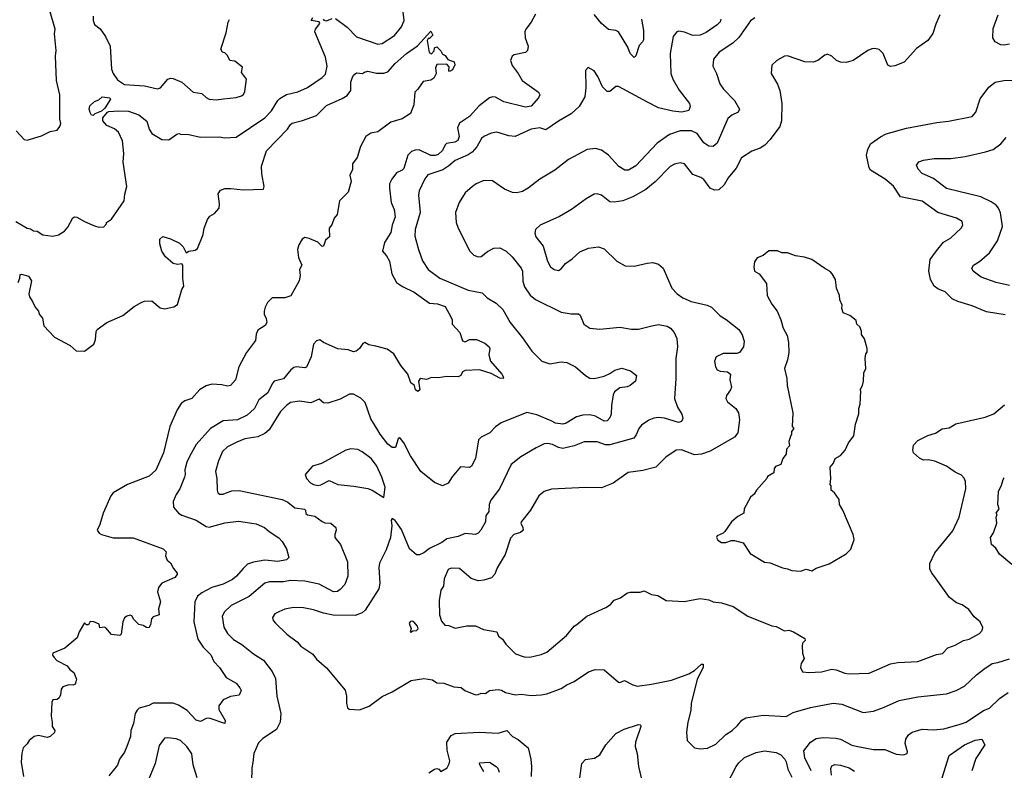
# Model space of a CAD drawing. Extents: x 1678431 to 1860718, y 384618 to 522882.
# Tile 413 of 473: x 1798633 to 1805509, y 464848 to 470091. Entities that reach past the tile are written whole.
import ezdxf

# ---------------------------------------------------------------- set-up
doc = ezdxf.new("R2010")
doc.units = 0

msp = doc.modelspace()

# ---------------------------------------------------------------- linework, layer by layer
at = {"layer": '0CON10XD'}
for points in [[(1798608.8, 469315), (1798665, 469253.3), (1798685, 469250), (1798785, 469278.8), (1798845, 469310), (1798895, 469320), (1798913.3, 469345), (1798920, 469365), (1798913.3, 469395), (1798912.2, 469565), (1798890.5, 469665), (1798882.2, 469835), (1798886.9, 469875), (1798876.9, 469993.1), (1798880, 470025), (1798846, 470145)], [(1800838, 470098), (1800918.8, 470038.8), (1800985, 469971.9), (1801135, 469920), (1801165, 469925.6), (1801249.6, 469980.4), (1801300.2, 470039.8), (1801317.3, 470085), (1801306.4, 470185)], [(1798605, 468680), (1798685, 468633.8), (1798708.8, 468628.8), (1798730, 468615), (1798755, 468612.5), (1798795, 468587.5), (1798865, 468578.8), (1798905, 468588.8), (1798945.8, 468614.2), (1798968.3, 468641.7), (1799003, 468707), (1799015, 468714), (1799032.5, 468712.5), (1799085, 468680), (1799155, 468650), (1799185, 468642), (1799220, 468645), (1799240, 468665), (1799240, 468675), (1799275, 468697.5), (1799362.5, 468825), (1799367, 468873), (1799380.6, 468925), (1799354.4, 469095), (1799360.5, 469155), (1799350.5, 469245), (1799322.9, 469305), (1799295, 469327.8), (1799241.1, 469351.1), (1799213.6, 469385), (1799213.9, 469405), (1799245.5, 469445), (1799255, 469450.2), (1799324.6, 469454.6), (1799391.7, 469451.7), (1799465.5, 469425.5), (1799521.7, 469381.7), (1799538.1, 469325), (1799556, 469295), (1799625, 469252.9), (1799675, 469250.8), (1799729.3, 469290.7), (1799744, 469296), (1799755, 469292), (1799815, 469289.2), (1799895, 469270.8), (1800025, 469271.9), (1800065, 469265.7), (1800145, 469270), (1800344.5, 469405), (1800391.5, 469455), (1800435, 469527.1), (1800449.2, 469540.8), (1800495, 469567.9), (1800575, 469587.9), (1800642.3, 469617.7), (1800745, 469685.8), (1800768.9, 469711.1), (1800780.9, 469765), (1800768.7, 469828.7), (1800694.6, 470005), (1800698.9, 470025), (1800729.8, 470065), (1800725.2, 470075.2), (1800668.8, 470085), (1800678.9, 470105)], [(1799146.4, 470116.4), (1799146.7, 470085), (1799155, 470057.5), (1799195, 470027.5), (1799233.1, 469973.1), (1799264.2, 469905), (1799272.9, 469745), (1799285, 469713.8), (1799315, 469670), (1799365, 469638.6), (1799505, 469629.4), (1799595, 469608), (1799616.7, 469615), (1799666.7, 469675), (1799685, 469682.5), (1799705, 469680.8), (1799765.5, 469655.5), (1799845, 469584.2), (1799905, 469574.4), (1799935, 469546.5), (1799955, 469536.4), (1800005, 469531.2), (1800057.1, 469537.1), (1800145, 469548), (1800181.7, 469558.3), (1800195, 469567.5), (1800205, 469590), (1800216.7, 469675), (1800183, 469723), (1800188.3, 469758.3), (1800135, 469800), (1800100, 469805), (1800085, 469840), (1800065, 469860), (1800050, 469865), (1800037.5, 469885), (1800075, 470000), (1800087.7, 470072.3), (1800097.7, 470092.3)], [(1803767, 470103), (1803736.6, 470083.4), (1803655, 469965.7), (1803613.8, 469926.2), (1803518, 469865), (1803478, 469815), (1803472.5, 469765), (1803499.2, 469715), (1803521.7, 469641.7), (1803548, 469605), (1803625.4, 469525.4), (1803660.8, 469465), (1803650, 469445), (1803606.2, 469425), (1803579.3, 469400.7), (1803505, 469228), (1803475, 469204.2), (1803445, 469206.9), (1803411.1, 469231.1), (1803364.4, 469295), (1803325, 469315.4), (1803245, 469315.4), (1803171.5, 469288.5), (1803085, 469229.2), (1802935, 469070), (1802885, 469038.6), (1802859.1, 469039.1), (1802816, 469065), (1802744.6, 469144.6), (1802695, 469179.4), (1802655, 469190.6), (1802595, 469184.3), (1802466, 469115), (1802370.6, 469039.4), (1802265, 468977.5), (1802185, 468914), (1802145, 468890.8), (1802105, 468881.4), (1802074.4, 468884.4), (1802017.9, 468907.9), (1801935, 468965.8), (1801875, 468967.1), (1801820, 468945), (1801795, 468926.2), (1801745, 468881.2), (1801701.2, 468815), (1801677.5, 468745), (1801680, 468675), (1801694, 468635), (1801776, 468475), (1801805, 468446), (1801835, 468434), (1801855, 468437.5), (1801899.1, 468470.9), (1801945, 468495.7), (1801985, 468496.9), (1802031.2, 468475), (1802072, 468435), (1802135.5, 468355.5), (1802143.3, 468335), (1802145.5, 468265.5), (1802158.9, 468225), (1802197.2, 468167.2), (1802235, 468135.7), (1802415, 468047.5), (1802485, 468036), (1802535.9, 468035.9), (1802545.9, 468025.9), (1802573.6, 467963.6), (1802615.7, 467935.7), (1802685, 467929.2), (1802825, 467942), (1802905, 467930), (1802955, 467930), (1803046.7, 467953.3), (1803095, 467961.4), (1803155, 467950), (1803178, 467935), (1803204, 467905), (1803222, 467865), (1803225.7, 467805.7), (1803214.5, 467725), (1803215.6, 467585), (1803205.6, 467445), (1803227.1, 467385), (1803256, 467335), (1803263.3, 467305), (1803255.9, 467284.1), (1803233.9, 467276.1), (1803135, 467307.3), (1803095, 467312.5), (1803062, 467308), (1803026.6, 467293.4), (1802975, 467258.8), (1802955.8, 467235), (1802938.9, 467191.1), (1802921.5, 467168.5), (1802755, 467120.4), (1802725, 467121.8), (1802665, 467142.9), (1802575, 467141.5), (1802505.3, 467114.7), (1802425, 467096.4), (1802395, 467101.5), (1802352.8, 467122.8), (1802320.3, 467130.3), (1802295, 467127.8), (1802239.8, 467100.2), (1802133, 467037), (1802065, 466984), (1801983.1, 466815), (1801922.2, 466735), (1801911.5, 466705), (1801909.4, 466655), (1801888.6, 466625), (1801885, 466582.5), (1801854.4, 466525.6), (1801835, 466504.2), (1801815, 466494.2), (1801745, 466502), (1801695, 466480.8), (1801615.6, 466464.4), (1801580.6, 466439.4), (1801495, 466396.7), (1801455, 466367.1), (1801425, 466353.8), (1801405, 466353.3), (1801355, 466394.2), (1801299.2, 466529.2), (1801255, 466593.8), (1801235, 466606.7), (1801226.7, 466595), (1801230.8, 466555), (1801222.5, 466475), (1801191.1, 466388.9), (1801145.6, 466294.4), (1801141.9, 466265), (1801147.8, 466155), (1801141.1, 466115), (1801044.6, 465965.4), (1801025, 465948.9), (1800975, 465928.2), (1800822.6, 465932.6), (1800755, 465945.6), (1800685, 465968.9), (1800615, 465982.2), (1800545, 465985.6), (1800485.6, 465974.4), (1800442.5, 465955), (1800415, 465940), (1800398.8, 465915), (1800403.8, 465895), (1800420, 465875), (1800498.6, 465798.6), (1800570, 465745), (1800595.7, 465715.7), (1800679.5, 465659.5), (1800706.2, 465625), (1800775, 465563.3), (1800905, 465407.5), (1800916, 465365), (1800915.8, 465315.8)], [(1800751.9, 470095), (1800757.1, 470087.1), (1800775, 470083.9), (1800815, 470098.2)], [(1802235, 470130), (1802205.7, 470074.3), (1802166.9, 470025), (1802160.5, 470005), (1802162.7, 469965), (1802183.9, 469905), (1802179.6, 469875), (1802165, 469862.1), (1802085.6, 469844.4), (1802072, 469835), (1802060.8, 469805), (1802071.7, 469771.7), (1802115, 469715.8), (1802141.9, 469665), (1802257.1, 469585), (1802265.6, 469565), (1802255.6, 469545), (1802205, 469486.9), (1802165, 469480), (1802015, 469516.6), (1801955, 469549.1), (1801935, 469551.5), (1801915, 469544.5), (1801840.8, 469489.1), (1801775, 469415.5), (1801705, 469368.1), (1801690.8, 469335), (1801700.9, 469275), (1801693.7, 469246.4), (1801671.2, 469235), (1801613.5, 469226.5), (1801603.1, 469216.9), (1801585, 469176.2), (1801555, 469149.5), (1801535, 469142.7), (1801505, 469142.9), (1801422.4, 469182.4), (1801395, 469180), (1801370.2, 469169.8), (1801344.4, 469145), (1801315, 469051.9), (1801305, 469040.5), (1801265, 469021.9), (1801232.8, 468977.2), (1801216.5, 468945), (1801215.5, 468914.5), (1801226.5, 468815), (1801248.2, 468765), (1801255.9, 468714.1), (1801234.1, 468655.9), (1801225.2, 468604.8), (1801179.4, 468535), (1801167.5, 468475), (1801195, 468442.5), (1801215.6, 468405), (1801231.9, 468315), (1801265.4, 468255.4), (1801307, 468227), (1801387.8, 468187.8), (1801495, 468111.1), (1801550, 468105), (1801605, 468087.1), (1801644, 468015)], [(1803529.5, 470095), (1803524.4, 470075), (1803505, 470055.6), (1803427.6, 470002.4), (1803385, 469983.8), (1803335, 469980.8), (1803275, 470003.5), (1803235, 470011.4), (1803222, 470005), (1803197.6, 469972.4), (1803175.7, 469855.7), (1803179.2, 469715), (1803194.4, 469675), (1803238.3, 469598.3), (1803310, 469505), (1803314.3, 469485), (1803305, 469456.7), (1803256.1, 469443.9), (1803195, 469450.7), (1803095, 469474.6), (1803017.1, 469515), (1802815, 469624.2), (1802795, 469623.8), (1802755, 469590), (1802735, 469590), (1802702.7, 469622.7), (1802671.2, 469695), (1802645, 469733.3), (1802603.6, 469756.4), (1802583.3, 469735), (1802586.2, 469615), (1802578.8, 469551.2), (1802541.2, 469485), (1802485, 469432.5), (1802395, 469381.4), (1802307.6, 469322.4), (1802265, 469334.3), (1802205, 469325.7), (1802094.1, 469275.9), (1802048.8, 469278.8), (1801965, 469306.2), (1801925, 469298.8), (1801875, 469275.8), (1801859.1, 469260.9), (1801826.5, 469203.5), (1801793.3, 469165), (1801764.3, 469145.7), (1801675, 469107.9), (1801629.2, 469070.8), (1801588.3, 469041.7), (1801483.3, 469006.7), (1801461.7, 468978.3), (1801422.5, 468895), (1801418.5, 468865), (1801429.2, 468745), (1801395.5, 468625), (1801392.1, 468577.9), (1801416.9, 468485), (1801446.4, 468406.4), (1801486.2, 468346.2), (1801568, 468285), (1801765, 468200.9), (1801862.9, 468182.9), (1801897.6, 468147.6), (1801960.3, 468110.3), (1802006.3, 468066.3), (1802057.1, 467975), (1802145, 467869.2), (1802210.6, 467775), (1802278.8, 467705), (1802335, 467688.1), (1802415, 467701.4), (1802455, 467697.1), (1802515, 467666), (1802584.6, 467604.6), (1802615, 467586.9), (1802645, 467585.6), (1802715, 467601.9), (1802755, 467618.6), (1802788.3, 467641.7), (1802837.7, 467657.7), (1802897.7, 467637.7), (1802940, 467605), (1802933.8, 467565), (1802896.7, 467535), (1802874.2, 467525.8), (1802825, 467520), (1802787.6, 467492.4), (1802778.6, 467471.4), (1802766.8, 467395), (1802764.4, 467335), (1802755, 467310), (1802735, 467289.2), (1802715, 467286.9), (1802655, 467321.2), (1802615, 467330.5), (1802565, 467327.5), (1802522.6, 467317.4), (1802448.2, 467271.8), (1802425, 467266.2), (1802375, 467273.4), (1802345, 467289.5)], [(1805058, 470125), (1805030.3, 470059.7), (1805009.2, 469995), (1804974, 469945), (1804895, 469890), (1804808.8, 469795), (1804745, 469767.5), (1804714.1, 469764.1), (1804695, 469773.3), (1804662, 469855), (1804635, 469882.5), (1804605, 469890), (1804585, 469888), (1804556.7, 469875), (1804453.3, 469805), (1804405, 469791.2), (1804365, 469794), (1804337.5, 469805), (1804305, 469836.7), (1804275, 469850), (1804255, 469843.8), (1804206.2, 469805), (1804174.4, 469794.4), (1804115, 469795.7), (1803995, 469839.2), (1803975, 469836), (1803920, 469805), (1803886.1, 469773.9), (1803882, 469715), (1803925, 469640), (1803941.9, 469595), (1803955.8, 469505), (1803954.2, 469385), (1803942, 469345), (1803875, 469254.2), (1803836.3, 469213.7), (1803805, 469192.5), (1803746.6, 469173.4), (1803674.2, 469125), (1803636, 469054), (1803580, 468985), (1803553.6, 468936.4), (1803515, 468903.1), (1803485, 468901.1), (1803454.6, 468914.6), (1803411.2, 468975), (1803389.1, 468989.1), (1803335, 469008.6), (1803275, 469084), (1803245, 469090.8), (1803205, 469082.2), (1803175, 469064.4), (1803071.7, 468958.3), (1803005, 468904.4), (1802915, 468854.5), (1802845, 468825.5), (1802785, 468815.6), (1802755, 468819.4), (1802695, 468864), (1802665, 468873.8), (1802645, 468871.2), (1802589.7, 468840.3), (1802485.5, 468764.5), (1802403.4, 468716.6), (1802266.7, 468655), (1802234.4, 468625.6), (1802230.9, 468599.1), (1802236.7, 468575), (1802288.7, 468508.7), (1802318.6, 468405), (1802340.8, 468365), (1802365, 468346.9), (1802395, 468340), (1802415, 468351.4), (1802445, 468388.8), (1802490.3, 468419.7), (1802545, 468469.2), (1802605, 468494.2), (1802675, 468503.8), (1802715, 468491.2), (1802803.8, 468405), (1802861.7, 468371.7), (1802925, 468369.2), (1803015, 468390.8), (1803055, 468394), (1803094.2, 468384.2), (1803126, 468355), (1803187.5, 468215), (1803224, 468175), (1803265, 468147.8)], [(1802975.7, 470095), (1802989.2, 470015), (1802989.3, 469950.7), (1802982.5, 469935), (1802958.8, 469911.2), (1802935, 469837.5), (1802925, 469827.5), (1802897.1, 469855), (1802879.1, 469899.1), (1802815, 470006), (1802795.7, 470015.7), (1802745, 470022.2), (1802695, 470064.3), (1802645, 470127.1)], [(1805545, 469920.8), (1805505, 469913.3), (1805485, 469916), (1805446.2, 469935), (1805429.2, 469965), (1805431.3, 470028.7), (1805465.6, 470125)], [(1798621.9, 468255), (1798633.8, 468285), (1798635, 468310), (1798645, 468312.5), (1798695, 468298.8), (1798715, 468267.5), (1798695.5, 468175), (1798700.5, 468155), (1798723.2, 468123.2), (1798741.9, 468081.9), (1798764, 468055), (1798768.8, 468035), (1798791.2, 468005), (1798801.7, 467951.7), (1798875, 467872.5), (1798985, 467814), (1799027, 467777), (1799085, 467775.8), (1799150, 467825), (1799163.1, 467855), (1799166.8, 467913.2), (1799173.8, 467926.2), (1799242.5, 467975), (1799354, 468025), (1799432.4, 468087.6), (1799485, 468118.5), (1799505.6, 468125.6), (1799555, 468126.9), (1799615, 468078.6), (1799645, 468071.9), (1799710, 468085), (1799735, 468102), (1799765, 468206.7), (1799779.5, 468230.5), (1799772.2, 468285), (1799772.2, 468375), (1799765, 468385.5), (1799735, 468380.3), (1799705, 468387.6), (1799652.1, 468435), (1799624.7, 468474.7), (1799610.8, 468525), (1799611.2, 468558.8), (1799633.6, 468576.4), (1799685, 468560), (1799748.8, 468528.8), (1799774.7, 468504.7), (1799795, 468463.3), (1799815, 468474.4), (1799858.8, 468481.2), (1799875, 468493.3), (1799915, 468590), (1799922, 468635), (1799944.1, 468695.9), (1799960.8, 468719.2), (1799993, 468737), (1800025.8, 468775), (1800028.8, 468805), (1800020, 468875), (1800035, 468900), (1800065, 468911.2), (1800107.3, 468912.7), (1800195, 468902), (1800335, 468907.5), (1800340.8, 468925), (1800323.1, 469015), (1800322.6, 469067.4), (1800357.1, 469175), (1800502.8, 469327.2), (1800525, 469359.2), (1800535, 469367.1), (1800607.5, 469387.5), (1800705, 469420.8), (1800775, 469491.9), (1800885, 469539.5), (1800919.5, 469560.5), (1800945.8, 469595), (1800944.4, 469655), (1800955, 469682.5), (1800965, 469702.5), (1800985, 469720), (1801026.1, 469713.9), (1801040, 469725), (1801065, 469731.2), (1801125, 469717.5), (1801175, 469716.9), (1801205, 469727.5), (1801256, 469785), (1801334.2, 469855), (1801411.1, 469908.9), (1801505, 470010), (1801517, 469983), (1801495, 469960), (1801485, 469960), (1801477.5, 469945), (1801491.7, 469861.7), (1801508.3, 469851.7), (1801527, 469873), (1801530, 469895), (1801545, 469900), (1801573, 469873), (1801585, 469850), (1801605, 469840), (1801623.3, 469813.3), (1801666.4, 469796.4), (1801672.5, 469775), (1801655, 469740), (1801635, 469730), (1801630, 469735), (1801631.7, 469761.7), (1801615, 469780), (1801545, 469777.5), (1801536.7, 469755), (1801542.5, 469715), (1801525, 469682.5), (1801505, 469667.5), (1801451.7, 469658.3), (1801412.5, 469605)], [(1805515, 468028.6), (1805385, 468051.1), (1805285, 468092.5), (1805185, 468121.4), (1805145, 468141.4), (1805095, 468189.5), (1805045, 468210.9), (1805019.1, 468229.1), (1804993.8, 468275), (1804981.5, 468335), (1804992.2, 468415), (1805034.7, 468475.3), (1805085, 468537.5), (1805134.5, 468565.5), (1805208.8, 468635), (1805220, 468655), (1805215, 468680), (1805175, 468704.2), (1805045, 468742.9), (1804935, 468823.3), (1804785, 468853.1), (1804735, 468928.6), (1804676.9, 468976.9), (1804575, 469040), (1804566, 469055), (1804546.9, 469145), (1804555.7, 469185), (1804575, 469223.8), (1804645, 469272.9), (1804685, 469292.9), (1804825, 469333.1), (1805037.5, 469372.5), (1805118.6, 469381.4), (1805285.7, 469414.3), (1805310, 469445), (1805341.7, 469538.3), (1805400.6, 469619.4), (1805445, 469654.2), (1805505, 469666.9), (1805625, 469668.6)], [(1801412.5, 469605), (1801392.5, 469585), (1801386.2, 469495), (1801363.3, 469435), (1801305, 469399.2), (1801225, 469374.3), (1801135, 469308), (1801085, 469299.2), (1801050, 469275), (1801013.8, 469205), (1800990.7, 469129.3), (1800957.5, 469085), (1800956.1, 469043.9), (1800937.5, 469005), (1800948.3, 468961.7), (1800926.2, 468885), (1800866.7, 468825), (1800849.5, 468730.5), (1800828.8, 468705), (1800812.7, 468657.3), (1800794.3, 468635), (1800796.2, 468575), (1800769.3, 468550.7), (1800755, 468510), (1800745, 468506.7), (1800716.1, 468536.1), (1800655, 468563.3), (1800625, 468570), (1800605, 468557.5), (1800582.3, 468517.7), (1800573.8, 468485), (1800578.8, 468428.8), (1800602.5, 468375), (1800587.5, 468345), (1800592, 468305), (1800584.1, 468265.9), (1800561.2, 468225), (1800527.5, 468162.5), (1800485, 468148.6), (1800395, 468148.8), (1800363.8, 468115), (1800346.1, 468083.9), (1800340, 468055), (1800340, 468035), (1800354.1, 468004.1), (1800358.8, 467975), (1800346.2, 467955), (1800296.8, 467923.2), (1800284.2, 467895), (1800279.1, 467850.9), (1800217.8, 467765), (1800164.3, 467665), (1800140, 467575), (1800104, 467536), (1800085, 467530.8), (1800045, 467540.8), (1799975, 467544.2), (1799935.7, 467534.3), (1799888.8, 467505), (1799835, 467446), (1799785, 467427.5), (1799760.7, 467409.3), (1799732.5, 467365), (1799681.7, 467248.3), (1799636.4, 467065), (1799584.6, 466945.4), (1799537.4, 466902.6), (1799385, 466844.4), (1799285, 466786.2), (1799270, 466765), (1799216.1, 466643.9), (1799193.3, 466565), (1799173.3, 466525), (1799187.5, 466505), (1799205, 466493.8), (1799285, 466472.5), (1799425, 466472), (1799635, 466393.8), (1799656.7, 466375), (1799650, 466345), (1799662.5, 466315), (1799686.4, 466296.4), (1799706.4, 466256.4), (1799733.3, 466225), (1799733.3, 466215), (1799716.2, 466195), (1799626.2, 466155), (1799601.2, 466125), (1799594.2, 466095), (1799615.7, 466025), (1799601.2, 465975), (1799606.7, 465935), (1799565, 465920), (1799553.8, 465905), (1799546.2, 465865), (1799535, 465842.5), (1799517.5, 465845), (1799495, 465860), (1799465, 465866.7), (1799430.7, 465900.7), (1799415, 465927.5), (1799405, 465932.5), (1799380, 465925), (1799365, 465912.5), (1799352.5, 465885), (1799341.2, 465798.8), (1799331.2, 465788.8), (1799275, 465796.7), (1799235, 465842.5), (1799225, 465847.5), (1799193, 465843), (1799188.3, 465868.3), (1799150, 465885), (1799125, 465887.5), (1799113.6, 465863.6), (1799100, 465865), (1799085, 465877.5), (1799048.8, 465815), (1799035, 465773.8), (1798948.8, 465701.2), (1798863.6, 465666.4), (1798863, 465653), (1798872.5, 465635), (1798892.5, 465615), (1798965, 465576.7), (1798982.3, 465552.3), (1799011.7, 465531.7), (1799028.8, 465485), (1799025.8, 465465), (1799019.4, 465450.6), (1799007.1, 465442.9), (1798975, 465443.8), (1798935, 465430), (1798923.3, 465415), (1798917.5, 465375), (1798907.5, 465355), (1798895, 465342.5), (1798865, 465340), (1798857.5, 465325), (1798852, 465225), (1798860, 465185), (1798858.8, 465155), (1798877.5, 465125), (1798875, 465112.5), (1798845, 465083.3), (1798825, 465076), (1798765, 465092), (1798735, 465084), (1798698, 465055), (1798685, 465032), (1798658, 465005), (1798647.5, 464967.5), (1798643.1, 464905), (1798658.8, 464805)], [(1799145, 469420.8), (1799135, 469424.2), (1799125, 469442.5), (1799117.5, 469465), (1799121.7, 469488.3), (1799155, 469520), (1799185, 469530), (1799208.3, 469551.7), (1799261.2, 469545), (1799267.8, 469535), (1799226.3, 469473.6), (1799205, 469452.7), (1799157.6, 469432.4), (1799145, 469420.8)], [(1805546.2, 468235), (1805453.3, 468255), (1805348, 468292), (1805291.2, 468335), (1805282.5, 468355), (1805294.5, 468375.5), (1805335, 468400.8), (1805405, 468462), (1805461.9, 468545), (1805495.4, 468645.4), (1805481.7, 468741.7), (1805468.1, 468775), (1805451.4, 468795), (1805418.1, 468818.1), (1805345, 468854.5), (1805105, 468912.2), (1805015, 468981.8), (1804935, 469017.5), (1804906.8, 469046.8), (1804896.2, 469075), (1804913.2, 469096.8), (1804945, 469110.6), (1805018.3, 469121.7), (1805135, 469121.4), (1805235, 469135.8), (1805377.3, 469167.3), (1805431.2, 469185), (1805485.4, 469224.6), (1805522, 469268)], [(1804085, 466238.8), (1804125, 466253.3), (1804165, 466242), (1804195, 466260), (1804285, 466290.8), (1804405, 466358.8), (1804437, 466393), (1804459.5, 466460.5), (1804453.8, 466495), (1804382.5, 466665), (1804357.5, 466705), (1804355, 466740), (1804322.5, 466785), (1804300, 466805), (1804300, 466835), (1804292.5, 466845), (1804297.5, 466885), (1804293.3, 466965), (1804316.1, 466993.9), (1804327.5, 467025), (1804365, 467047.5), (1804396.7, 467085), (1804420, 467135), (1804458.8, 467185), (1804468.8, 467265), (1804493, 467337), (1804493.9, 467376.1), (1804503.6, 467406.4), (1804506.7, 467495), (1804502.5, 467505), (1804518.8, 467535), (1804526.4, 467566.4), (1804527.5, 467625), (1804542.5, 467655), (1804537.5, 467725), (1804543, 467757), (1804551.7, 467768.3), (1804552.5, 467795), (1804531.7, 467861.7), (1804513, 467893), (1804512.5, 467915), (1804500, 467945), (1804480, 467965), (1804475, 467990), (1804430, 468025), (1804383.6, 468043.6), (1804373.9, 468073.9), (1804376.1, 468096.1), (1804360, 468135), (1804358.8, 468165), (1804338, 468215), (1804330, 468275), (1804306.1, 468316.1), (1804293, 468333), (1804255, 468352.5), (1804165, 468416.7), (1804113, 468433), (1804050.7, 468440.7), (1803995, 468461.2), (1803955, 468463.3), (1803925, 468476.7), (1803865, 468476.7), (1803826.1, 468443.9), (1803783.6, 468426.4), (1803765, 468400), (1803760, 468365), (1803763.8, 468335), (1803796.6, 468316.6), (1803848.3, 468248.3), (1803852, 468165), (1803885, 468103.8), (1803922, 468055), (1803949.2, 467995), (1803964.3, 467935), (1803992, 467885), (1804001.2, 467835), (1804004, 467765), (1803996.1, 467713.9), (1803973.8, 467655), (1803990, 467585), (1803992, 467535), (1804032, 467345), (1804028.3, 467248.3), (1804040, 467235), (1804022.5, 467215), (1804022.5, 467195), (1804015, 467180), (1804003.6, 467143.6), (1804010, 467115), (1803988.3, 467091.7), (1803986.7, 467055), (1803962.5, 467025), (1803947.5, 466985), (1803910.7, 466969.3), (1803902.5, 466955), (1803900, 466925), (1803855, 466900), (1803850, 466885), (1803777.5, 466805), (1803763, 466777), (1803737.5, 466755), (1803692.5, 466675), (1803690, 466645), (1803649.3, 466620.7), (1803605, 466582.5), (1803556.7, 466515), (1803545, 466503.3), (1803505, 466486.7), (1803500, 466475), (1803507.5, 466455), (1803535, 466440), (1803565, 466440), (1803605, 466453.3), (1803625, 466453.3), (1803685, 466436.7), (1803735, 466363.3), (1803835, 466301.2), (1803875, 466298), (1803961.2, 466261.2), (1803995, 466256.2), (1804025, 466244), (1804085, 466238.8)], [(1803265, 468147.8), (1803322.7, 468122.7), (1803435, 468096.9), (1803465, 468082.9), (1803525, 468022.5), (1803567.2, 467997.2), (1803656.3, 467926.3), (1803679.1, 467889.1), (1803692.9, 467845), (1803687.5, 467805), (1803660, 467765), (1803640.3, 467759.7), (1803545, 467758.6), (1803496.2, 467735), (1803484.2, 467705), (1803492, 467665), (1803505, 467646.2), (1803525, 467636), (1803575, 467632), (1803595.8, 467615.8), (1803592.9, 467575), (1803604.2, 467525), (1803598, 467505), (1803570, 467465), (1803564.3, 467444.3), (1803575, 467421.2), (1803634.5, 467374.5), (1803653.1, 467345), (1803660.8, 467295), (1803648.8, 467205), (1803624.2, 467175.8), (1803455, 467078.1), (1803395, 467055.6), (1803345, 467051.9), (1803255, 467086.4), (1803217.5, 467085), (1803145.4, 467034.6), (1803075, 466965.7), (1802985, 466941.5), (1802882.2, 466927.8), (1802777, 466853), (1802695, 466820), (1802585, 466824.2), (1802347.7, 466812.3), (1802295, 466796), (1802258.8, 466765), (1802200, 466665), (1802136.2, 466585), (1802132.5, 466575), (1802147.8, 466545), (1802148, 466525), (1802130.4, 466509.6), (1802084.7, 466495.3), (1802060.6, 466469.4), (1802023.6, 466356.4), (1801967.3, 466262.7), (1801951.3, 466218.7), (1801927.3, 466192.7), (1801875, 466176), (1801835, 466172), (1801785, 466188), (1801705, 466258), (1801645, 466260), (1801625, 466251.2), (1801598.1, 466185), (1801592.9, 466135), (1801573.6, 466105), (1801563.5, 466035), (1801565.7, 465935), (1801579.7, 465889.7), (1801602.7, 465862.7), (1801629.3, 465859.3), (1801675, 465841.2), (1801755, 465858), (1801815, 465856), (1801870.9, 465830.9), (1801965, 465816.2), (1801976.2, 465785), (1802005, 465763.8), (1802028.7, 465728.7), (1802095, 465662.5), (1802155, 465640.8), (1802195, 465639.2), (1802275, 465656), (1802315, 465673.8), (1802450.9, 465789.1), (1802505, 465855.8), (1802523.1, 465866.9), (1802593.8, 465925), (1802725.7, 465984.3), (1802758.8, 466005), (1802785, 466036), (1802827.7, 466052.3), (1802873.9, 466086.1), (1802897, 466093), (1802965, 466093.3), (1802995, 466101.2), (1803045, 466076.7), (1803089.5, 466069.5), (1803147, 466033), (1803272.3, 466027.7), (1803385, 466048.8), (1803445, 466038), (1803475, 466024), (1803535, 466018.8), (1803615, 465992), (1803717.5, 465925), (1803885, 465856.2), (1803915, 465853.3), (1803975, 465822.5), (1804005, 465826.7), (1804035.9, 465815.9), (1804115, 465767.5), (1804117.5, 465755), (1804100, 465735), (1804097.5, 465715), (1804100, 465665), (1804110.7, 465629.3), (1804090, 465595), (1804086.7, 465565), (1804100, 465535), (1804145, 465530.8), (1804233.2, 465536.8), (1804305, 465553.5), (1804335, 465550), (1804395, 465526.9), (1804425, 465522.2), (1804565, 465527.5), (1804715, 465592), (1804765, 465601.2), (1804905, 465607.1), (1805035, 465657.5), (1805076.9, 465663.1), (1805115.8, 465704.2), (1805165, 465721.1), (1805225, 465754.5), (1805263.3, 465765), (1805336.3, 465803.7), (1805354, 465825), (1805359.2, 465845), (1805340, 465885), (1805298.8, 465918.8), (1805260.5, 465970.5), (1805215, 466004), (1805175, 466018.6), (1805127.5, 466055), (1805022.1, 466202.1), (1805002, 466225), (1804988, 466255), (1804988.3, 466291.7), (1805025, 466366.2), (1805149.4, 466520.6), (1805194.5, 466615), (1805240, 466815), (1805239.2, 466865), (1805228.7, 466888.7), (1805209.3, 466909.3), (1805165, 466930), (1805105, 466971.4), (1805025, 467007.1), (1804977.3, 467017.3), (1804945, 467014), (1804917.7, 467027.7), (1804876.1, 467066.1), (1804870, 467085), (1804875, 467120), (1804905, 467152), (1804975, 467186), (1805027.9, 467202.1), (1805075, 467232.5), (1805125, 467239.2), (1805171.7, 467268.3), (1805374.4, 467315.6), (1805435, 467338), (1805509.7, 467400.3)], [(1801644, 468015), (1801654, 467995), (1801654, 467965), (1801706.2, 467905), (1801725, 467847.5), (1801745, 467840), (1801775, 467858), (1801823.9, 467856.1), (1801880.9, 467830.9), (1801912.5, 467805), (1801916.7, 467795), (1801909.3, 467749.3), (1801922, 467705), (1802000, 467615), (1802012.5, 467595), (1802010, 467585), (1801985, 467586), (1801925, 467620), (1801845, 467644), (1801745, 467641.2), (1801725, 467630), (1801713.3, 467605), (1801695, 467596), (1801615, 467599.2), (1801555, 467588.1), (1801508.3, 467591.7), (1801475, 467576.7), (1801430, 467585), (1801417.5, 467565), (1801426.7, 467505), (1801413, 467493), (1801397.5, 467505), (1801390, 467535), (1801364, 467555), (1801343.3, 467615), (1801295.6, 467675), (1801246, 467756), (1801199.8, 467789.8), (1801119.1, 467810.9), (1801070.6, 467820.6), (1801043.9, 467836.1), (1801030.3, 467829.7), (1801005.9, 467794.1), (1800983.3, 467775), (1800965, 467771.1), (1800925.8, 467784.2), (1800855, 467792.2), (1800755, 467836.7), (1800730, 467855), (1800705, 467848.8), (1800685.8, 467825), (1800669.4, 467735), (1800636.9, 467663.1), (1800625, 467659.2), (1800565, 467666.7), (1800548.3, 467661.7), (1800525.5, 467644.5), (1800475, 467582.5), (1800410, 467565), (1800395, 467548), (1800365, 467485.5), (1800303.6, 467436.4), (1800272.2, 467375), (1800222.1, 467327.9), (1800155, 467296.1), (1800055, 467287.8), (1799964.7, 467235.3), (1799865, 467124.4), (1799819.6, 467040.4), (1799800.5, 466999.5), (1799785.6, 466945.6), (1799789.4, 466915), (1799784.5, 466895), (1799752.2, 466815), (1799725.6, 466775), (1799704.4, 466725), (1799708, 466685), (1799742, 466645), (1799765, 466630.6), (1799865, 466594.4), (1799935, 466551.4), (1799955, 466547.1), (1800065, 466577.1), (1800160.9, 466589.1), (1800285, 466569.7), (1800342.5, 466545), (1800375, 466515.6), (1800442.4, 466472.4), (1800466.6, 466446.6), (1800495.8, 466395), (1800512.5, 466335), (1800495, 466318.6), (1800435, 466305.7), (1800345, 466316.2), (1800265, 466302.3), (1800223, 466287), (1800192.9, 466257.1), (1800147.1, 466202.9), (1800119, 466181), (1800055, 466147.1), (1799975, 466125.4), (1799905, 466087.8), (1799875, 466064.2), (1799855.6, 466025), (1799849.6, 465885), (1799877.5, 465765), (1799915, 465708.6), (1799968.2, 465655), (1799988, 465608), (1800027.1, 465567.1), (1800075.6, 465495.6), (1800145, 465455.6), (1800170.8, 465425), (1800179.2, 465405), (1800165, 465373.8), (1800105, 465362.9), (1800055, 465341.2), (1800022.9, 465297.1), (1800023.2, 465273.2), (1800067.5, 465195), (1800066.2, 465173.8), (1799955, 465212.2), (1799935, 465209.5), (1799895, 465189.1), (1799865, 465197.1), (1799803.3, 465265), (1799742.7, 465302.7), (1799705, 465315.8), (1799565, 465315.8), (1799535, 465300.8), (1799468.3, 465281.7), (1799452.1, 465267.9), (1799440, 465245), (1799427.1, 465175), (1799410, 465125), (1799406, 465084), (1799381.9, 465015), (1799364, 464975), (1799330, 464925), (1799315.5, 464884.5), (1799255, 464810)], [(1802345, 467289.5), (1802245, 467331.5), (1802175, 467346.9), (1801995, 467274), (1801955, 467246), (1801916.2, 467205), (1801856.7, 467175), (1801836.2, 467155), (1801815.7, 467025), (1801788.3, 466971.7), (1801775, 466963.8), (1801711.7, 466968.3), (1801652.1, 466897.9), (1801625, 466852.5), (1801585, 466835.6), (1801529.1, 466859.1), (1801435, 466934), (1801361.5, 467045), (1801315.4, 467135.4), (1801293.3, 467165), (1801285, 467171.2), (1801275, 467162.5), (1801257.1, 467102.9), (1801235, 467102), (1801205, 467126), (1801150.6, 467195), (1801134.6, 467224.6), (1801085, 467303.8), (1801046.7, 467416.7), (1801015, 467446.7), (1800965, 467474), (1800935.9, 467474.1), (1800870.9, 467439.1), (1800785, 467411.9), (1800755, 467414.2), (1800725, 467439.2), (1800665, 467414.5), (1800587.3, 467427.3), (1800525, 467416.9), (1800495, 467395.6), (1800455, 467354.3), (1800374.6, 467225.4), (1800345, 467199.5), (1800295, 467177.9), (1800205, 467162.5), (1800149.8, 467140.2), (1800085, 467108.1), (1800048.6, 467075), (1800020.7, 467009.3), (1800000.8, 466935), (1800009.2, 466885), (1800010.8, 466805), (1800016, 466786), (1800027.7, 466777.7), (1800055, 466777.1), (1800082, 466788), (1800115, 466801.1), (1800165, 466802.5), (1800465, 466739.6), (1800505, 466720.4), (1800555, 466681.8), (1800622.6, 466672.6), (1800629.1, 466665), (1800631.9, 466641.9), (1800642.4, 466632.4), (1800695, 466622.9), (1800745, 466585.8), (1800765, 466577.5), (1800805, 466573.8), (1800841.2, 466545), (1800844, 466525), (1800834.2, 466495), (1800834.3, 466474.3), (1800872.5, 466425), (1800921.9, 466305), (1800924.3, 466205), (1800904.2, 466145), (1800870.3, 466109.7), (1800852.5, 466097.5), (1800825, 466094.5), (1800725, 466146.9), (1800625, 466168.8), (1800525, 466173.8), (1800475, 466164), (1800395, 466164.6), (1800374.6, 466165.4), (1800344.1, 466155.9), (1800235, 466061.8), (1800110.5, 465999.5), (1800062.5, 465955), (1800047.1, 465925), (1800058.7, 465848.7), (1800083.8, 465803.8), (1800125, 465761.4), (1800185, 465727.1), (1800265, 465662.5), (1800335, 465618), (1800397.2, 465537.2), (1800418.8, 465488.8), (1800427.8, 465365), (1800455.6, 465245), (1800450.8, 465185), (1800426.6, 465133.4), (1800330.2, 465069.8), (1800300.5, 465039.5), (1800267.1, 464965), (1800261.7, 464901.7), (1800253.8, 464865), (1800252.5, 464765)], [(1801175, 466753.3), (1801185.4, 466825), (1801162.7, 466895), (1801125, 466977.5), (1801086.5, 467025), (1801025, 467073.1), (1800995, 467088.1), (1800945, 467093.1), (1800910, 467085), (1800740.3, 466989.7), (1800678.8, 466971.2), (1800626.7, 466915), (1800636.7, 466885), (1800663.8, 466855), (1800685, 466844.4), (1800715, 466837.5), (1800735, 466840.8), (1800795, 466872), (1800855, 466844.3), (1800966.4, 466833.6), (1801065, 466815.8), (1801093.3, 466805), (1801175, 466753.3)], [(1805562.5, 466285), (1805475, 466357.5), (1805449.3, 466399.3), (1805420, 466425), (1805413.8, 466475), (1805433.6, 466506.4), (1805456.4, 466573.6), (1805453.3, 466615), (1805460, 466635), (1805452.5, 466645), (1805472.5, 466675), (1805463.8, 466705), (1805468.8, 466795), (1805490.5, 466839.5), (1805500.5, 466879.5), (1805509.3, 466890.7)], [(1801365, 465812.5), (1801378.3, 465821.7), (1801405, 465823.8), (1801415.8, 465835), (1801412, 465855), (1801386.2, 465885), (1801375, 465890), (1801362.7, 465887.3), (1801353.8, 465875), (1801367.5, 465835), (1801360, 465815), (1801365, 465812.5)], [(1800915.8, 465315.8), (1800921.2, 465285), (1800934.1, 465274.1), (1801005, 465270), (1801073.2, 465296.8), (1801165, 465362.9), (1801235, 465395.6), (1801366.7, 465475), (1801455, 465488.6), (1801515, 465478.8), (1801545, 465458.8), (1801595, 465456.2), (1801665, 465430), (1801715, 465426.7), (1801742.5, 465405), (1801815, 465376.2), (1801835, 465377.5), (1801855, 465387.5), (1801885, 465383.3), (1801914.2, 465405.8), (1801975, 465412.5), (1801997.9, 465407.9), (1802025, 465391.2), (1802095, 465375.8), (1802135, 465378.8), (1802205, 465369.4), (1802275.7, 465374.3), (1802315, 465382.9), (1802415, 465420), (1802453.8, 465445), (1802505, 465467.1), (1802605, 465535.8), (1802651.2, 465551.2), (1802715, 465550), (1802815, 465463.8), (1802825, 465461.2), (1802855.9, 465475.9), (1802914.2, 465444.2), (1802945, 465436.2), (1803045, 465449.4), (1803185, 465477.5), (1803305, 465520.6), (1803344.5, 465545.5), (1803395, 465590), (1803405, 465590), (1803405.8, 465565), (1803364.3, 465485), (1803322.2, 465315), (1803318.9, 465265), (1803299.4, 465185), (1803290, 465115), (1803293.8, 465055), (1803346, 465006), (1803385, 464998), (1803436.8, 465003.2), (1803495, 465030), (1803565, 465098.6), (1803607.5, 465125), (1803645, 465161.4), (1803675, 465198.9), (1803705, 465215.5), (1803825, 465232.2), (1803985, 465224.3), (1804035, 465251.4), (1804155, 465287.5), (1804315, 465317.8), (1804375, 465310.6), (1804522.4, 465252.4), (1804595, 465261.9), (1804665, 465285.7), (1804775, 465334.5), (1804905, 465361.9), (1805105, 465383.1), (1805173.3, 465405), (1805232, 465435), (1805315, 465515.8), (1805366, 465555), (1805425, 465594.4), (1805465, 465600.5), (1805545, 465626.9)], [(1804161.1, 464845), (1804116.5, 464935), (1804110, 464985), (1804155.8, 465045), (1804195, 465070), (1804245, 465077.8), (1804335, 465073.3), (1804366.2, 465066.2), (1804443.8, 465023.8), (1804475, 465015.5), (1804595, 464993.1), (1804675, 464994.2), (1804755, 464960), (1804805, 464956.7), (1804830, 464965), (1804833, 464977), (1804817.5, 465035), (1804820.8, 465065), (1804840.8, 465095), (1804865.5, 465114.5), (1804935, 465135.6), (1805015, 465131.1), (1805087.9, 465137.9), (1805195, 465166.7), (1805242, 465185), (1805365, 465264.5), (1805405, 465282.7), (1805475, 465349.2), (1805535, 465391.9)], [(1801490.7, 464829.3), (1801530, 464855), (1801545, 464860), (1801560, 464855), (1801575, 464840), (1801617.5, 464865), (1801632.5, 464892.5), (1801636.7, 464915), (1801617.6, 464987.6), (1801616.7, 465045), (1801645, 465090.8), (1801675, 465104.5), (1801845, 465113.3), (1801975, 465107.5), (1802035, 465125.6), (1802074, 465085), (1802115, 465064), (1802182.9, 465005), (1802201.9, 464925), (1802207.1, 464875), (1802205.8, 464804.2)], [(1802544.2, 464795), (1802558, 464895), (1802585, 464922.5), (1802646.5, 464933.5), (1802684.5, 464955.5), (1802725.6, 465025), (1802795, 465104.2), (1802853.8, 465136.2), (1802955, 465168), (1802967.5, 465165), (1802971.2, 465155), (1802932.9, 465045), (1802932.2, 465015), (1802944.3, 464965.7), (1802953.5, 464875), (1802981.9, 464755)], [(1799873.3, 464795), (1799843.8, 464885), (1799834.1, 464964.1), (1799801.2, 465015), (1799755, 465055.7), (1799725, 465068.6), (1799665, 465075.6), (1799645, 465072), (1799608, 465022), (1799579.4, 464895), (1799525.6, 464765)], [(1805075.8, 464794.2), (1805125, 464951.2), (1805231.1, 465025), (1805305, 465058.5), (1805352.5, 465065), (1805373.8, 465025), (1805309.3, 464930.7), (1805283.5, 464845)], [(1803571.1, 464748.9), (1803636.4, 464875), (1803655, 464901.1), (1803695, 464936.7), (1803776.6, 464973.4), (1803835, 464984.3), (1803915, 464972.9), (1803948, 464955), (1803976.5, 464926.5), (1803986.5, 464906.5), (1803996.8, 464856.8), (1804025, 464800)], [(1801875, 464837.5), (1801846.7, 464885), (1801845, 464900), (1801915, 464904.3), (1801960, 464875), (1801972.1, 464862.1), (1801982.2, 464835)], [(1804302.6, 464815), (1804298.5, 464861.5), (1804305, 464879.2), (1804325, 464889.5), (1804365.4, 464884.6), (1804425.2, 464865.2), (1804462.2, 464842.2)]]:
    msp.add_lwpolyline(points, dxfattribs=at)

doc.saveas('drawing.dxf')
